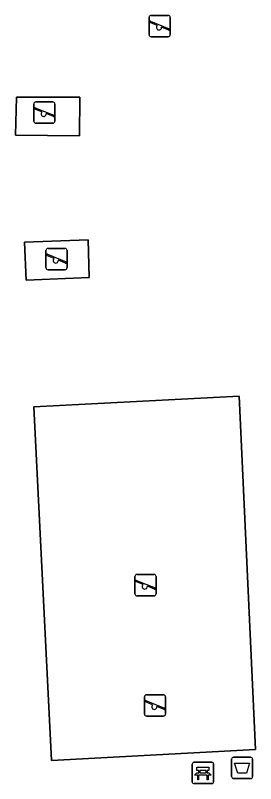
# Model space of a CAD drawing. Extents: x 158086 to 159499, y 382904 to 383981.
# Drawn here: x 158688.68 to 158699.95, y 383441.47 to 383477.45 of the extents above; entities that cross this region are included whole.
import ezdxf

# ---------------------------------------------------------------- set-up
doc = ezdxf.new("R2010")
doc.units = 0
for name, color, linetype in [('IMGEO_Afvalbak', 7, 'Continuous'), ('IMGEO_Bank', 7, 'Continuous'), ('IMGEO_Groenvoorziening', 7, 'Continuous'), ('IMGEO_Speelvoorziening', 7, 'Continuous'), ('IMGEO_Terreindeel_gesloten', 7, 'Continuous'), ('IMGEO_Terreindeel_zand', 7, 'Continuous')]:
    doc.layers.add(name, color=color, linetype=linetype)

msp = doc.modelspace()

# ---------------------------------------------------------------- linework, layer by layer
at = {"layer": 'IMGEO_Afvalbak'}
for p, q in [((158698.813, 383441.811), (158698.813, 383442.611)), ((158698.813, 383442.611), (158698.813, 383441.811)), ((158698.913, 383442.711), (158699.703, 383442.711)), ((158699.703, 383442.711), (158698.913, 383442.711)), ((158699.803, 383442.611), (158699.803, 383441.811)), ((158699.803, 383441.811), (158699.803, 383442.611)), ((158699.703, 383441.711), (158698.913, 383441.711)), ((158698.913, 383441.711), (158699.703, 383441.711))]:
    msp.add_line(p, q, dxfattribs=at)
msp.add_lwpolyline([(158698.956, 383442.425), (158699.66, 383442.425), (158699.511, 383441.955), (158699.105, 383441.955), (158698.956, 383442.425)], dxfattribs=at)
for centre, start, end in [((158698.913, 383442.611), 90, 180), ((158698.913, 383442.611), 90, 180), ((158699.703, 383442.611), 0, 90), ((158699.703, 383442.611), 360, 90), ((158698.913, 383441.811), 180, 270), ((158698.913, 383441.811), 180, 270), ((158699.703, 383441.811), 270, 0), ((158699.703, 383441.811), 270, 0)]:
    msp.add_arc(centre, 0.1, start, end, dxfattribs=at)
at = {"layer": 'IMGEO_Bank'}
for p, q in [((158696.974, 383441.547), (158696.974, 383442.388)), ((158696.974, 383442.388), (158696.974, 383441.547)), ((158697.049, 383442.472), (158697.89, 383442.472)), ((158697.89, 383442.472), (158697.049, 383442.472)), ((158697.974, 383442.397), (158697.974, 383441.556)), ((158697.974, 383441.556), (158697.974, 383442.397)), ((158697.283, 383441.978), (158697.283, 383442.084)), ((158697.327, 383442.084), (158697.327, 383441.978)), ((158697.615, 383442.09), (158697.333, 383442.09)), ((158697.333, 383441.972), (158697.615, 383441.972)), ((158697.621, 383441.978), (158697.621, 383442.084)), ((158697.665, 383442.084), (158697.665, 383441.978)), ((158697.671, 383441.87), (158697.278, 383441.87)), ((158697.899, 383441.472), (158697.058, 383441.472)), ((158697.058, 383441.472), (158697.899, 383441.472))]:
    msp.add_line(p, q, dxfattribs=at)
for points in [[(158697.277, 383442.09), (158697.191, 383442.09), (158697.191, 383442.251), (158697.754, 383442.251), (158697.754, 383442.09), (158697.671, 383442.09)], [(158697.221, 383441.87), (158697.079, 383441.87), (158697.191, 383441.972), (158697.277, 383441.972)], [(158697.671, 383441.972), (158697.754, 383441.972), (158697.866, 383441.87), (158697.727, 383441.87)], [(158697.271, 383441.863), (158697.271, 383441.656), (158697.228, 383441.656), (158697.228, 383441.863)], [(158697.721, 383441.863), (158697.721, 383441.656), (158697.677, 383441.656), (158697.677, 383441.863)]]:
    msp.add_lwpolyline(points, dxfattribs=at)
for centre, radius, start, end in [((158697.052, 383442.394), 0.0779, 92.4484, 184.2845), ((158697.052, 383442.394), 0.0779, 92.4484, 184.2845), ((158697.896, 383442.394), 0.0779, 2.4484, 94.2845), ((158697.896, 383442.394), 0.0779, 2.4484, 94.2845), ((158697.276, 383442.083), 0.00671, 2.8957, 87.1043), ((158697.276, 383441.979), 0.00671, 272.8957, 357.1043), ((158697.333, 383442.083), 0.00671, 92.8957, 177.1043), ((158697.333, 383441.979), 0.00671, 182.8957, 267.1043), ((158697.615, 383442.083), 0.00671, 2.8957, 87.1043), ((158697.615, 383441.979), 0.00671, 272.8957, 357.1043), ((158697.672, 383442.083), 0.00671, 92.8957, 177.1043), ((158697.672, 383441.979), 0.00671, 182.8957, 267.1043), ((158697.052, 383441.55), 0.0779, 182.4484, 274.2845), ((158697.052, 383441.55), 0.0779, 182.4484, 274.2845), ((158697.221, 383441.863), 0.00671, 2.8957, 87.1043), ((158697.278, 383441.863), 0.00671, 92.8957, 177.1043), ((158697.67, 383441.863), 0.00671, 2.8957, 87.1043), ((158697.727, 383441.863), 0.00671, 92.8957, 177.1043), ((158697.896, 383441.55), 0.0779, 272.4484, 4.2845), ((158697.896, 383441.55), 0.0779, 272.4484, 4.2845)]:
    msp.add_arc(centre, radius, start, end, dxfattribs=at)
at = {"layer": 'IMGEO_Groenvoorziening'}
for points in [[(158688.676, 383471.842), (158688.723, 383473.627), (158691.695, 383473.615), (158691.681, 383471.808)], [(158692.145, 383465.178), (158689.188, 383465.054), (158689.109, 383466.827), (158692.098, 383466.941)], [(158699.945, 383443.066), (158690.371, 383442.559), (158689.544, 383459.118), (158699.177, 383459.623)]]:
    msp.add_lwpolyline(points, close=True, dxfattribs=at)
at = {"layer": 'IMGEO_Speelvoorziening'}
for p, q in [((158694.947, 383476.552), (158694.947, 383477.352)), ((158694.947, 383477.352), (158694.947, 383476.552)), ((158695.016, 383477.177), (158695.892, 383476.824)), ((158695.047, 383477.452), (158695.837, 383477.452)), ((158695.837, 383477.452), (158695.047, 383477.452)), ((158695.937, 383477.352), (158695.937, 383476.552)), ((158695.937, 383476.552), (158695.937, 383477.352)), ((158695.33, 383476.98), (158694.991, 383477.117)), ((158695.868, 383476.764), (158695.528, 383476.901)), ((158695.837, 383476.452), (158695.047, 383476.452)), ((158695.047, 383476.452), (158695.837, 383476.452)), ((158689.542, 383472.499), (158689.542, 383473.299)), ((158689.542, 383473.299), (158689.542, 383472.499)), ((158689.642, 383473.399), (158690.432, 383473.399)), ((158690.432, 383473.399), (158689.642, 383473.399)), ((158690.532, 383473.299), (158690.532, 383472.499)), ((158690.532, 383472.499), (158690.532, 383473.299)), ((158689.925, 383472.927), (158689.586, 383473.064)), ((158689.611, 383473.124), (158690.487, 383472.771)), ((158690.463, 383472.711), (158690.123, 383472.848)), ((158690.432, 383472.399), (158689.642, 383472.399)), ((158689.642, 383472.399), (158690.432, 383472.399)), ((158690.111, 383465.636), (158690.111, 383466.436)), ((158690.111, 383466.436), (158690.111, 383465.636)), ((158690.211, 383466.536), (158691.001, 383466.536)), ((158691.001, 383466.536), (158690.211, 383466.536)), ((158691.101, 383466.436), (158691.101, 383465.636)), ((158691.101, 383465.636), (158691.101, 383466.436)), ((158690.494, 383466.064), (158690.155, 383466.201)), ((158690.18, 383466.261), (158691.056, 383465.908)), ((158691.032, 383465.848), (158690.692, 383465.985)), ((158691.001, 383465.536), (158690.211, 383465.536)), ((158690.211, 383465.536), (158691.001, 383465.536)), ((158694.385, 383451.267), (158695.175, 383451.267)), ((158695.175, 383451.267), (158694.385, 383451.267)), ((158694.285, 383450.367), (158694.285, 383451.167)), ((158694.285, 383451.167), (158694.285, 383450.367)), ((158694.668, 383450.795), (158694.329, 383450.932)), ((158694.354, 383450.992), (158695.23, 383450.639)), ((158695.275, 383451.167), (158695.275, 383450.367)), ((158695.275, 383450.367), (158695.275, 383451.167)), ((158695.206, 383450.579), (158694.866, 383450.716)), ((158695.175, 383450.267), (158694.385, 383450.267)), ((158694.385, 383450.267), (158695.175, 383450.267)), ((158694.732, 383444.733), (158694.732, 383445.533)), ((158694.732, 383445.533), (158694.732, 383444.733)), ((158694.832, 383445.633), (158695.622, 383445.633)), ((158695.622, 383445.633), (158694.832, 383445.633)), ((158695.722, 383445.533), (158695.722, 383444.733)), ((158695.722, 383444.733), (158695.722, 383445.533)), ((158695.115, 383445.161), (158694.776, 383445.298)), ((158694.801, 383445.358), (158695.677, 383445.005)), ((158695.653, 383444.945), (158695.313, 383445.082)), ((158695.622, 383444.633), (158694.832, 383444.633)), ((158694.832, 383444.633), (158695.622, 383444.633))]:
    msp.add_line(p, q, dxfattribs=at)
for centre, radius, start, end in [((158695.047, 383477.352), 0.1, 90, 180), ((158695.047, 383477.352), 0.1, 90, 180), ((158695.004, 383477.147), 0.0327, 68.078, 248.078), ((158695.837, 383477.352), 0.1, 0, 90), ((158695.837, 383477.352), 0.1, 360, 90), ((158695.409, 383476.89), 0.12, 130.9928, 5.1632), ((158695.88, 383476.794), 0.0327, 248.078, 68.078), ((158695.047, 383476.552), 0.1, 180, 270), ((158695.047, 383476.552), 0.1, 180, 270), ((158695.837, 383476.552), 0.1, 270, 0), ((158695.837, 383476.552), 0.1, 270, 0), ((158689.642, 383473.299), 0.1, 90, 180), ((158689.642, 383473.299), 0.1, 90, 180), ((158690.432, 383473.299), 0.1, 0, 90), ((158690.432, 383473.299), 0.1, 360, 90), ((158689.599, 383473.094), 0.0327, 68.078, 248.078), ((158690.004, 383472.837), 0.12, 130.9928, 5.1632), ((158689.642, 383472.499), 0.1, 180, 270), ((158689.642, 383472.499), 0.1, 180, 270), ((158690.432, 383472.499), 0.1, 270, 0), ((158690.432, 383472.499), 0.1, 270, 0), ((158690.475, 383472.741), 0.0327, 248.078, 68.078), ((158690.211, 383466.436), 0.1, 90, 180), ((158690.211, 383466.436), 0.1, 90, 180), ((158691.001, 383466.436), 0.1, 0, 90), ((158691.001, 383466.436), 0.1, 360, 90), ((158690.168, 383466.231), 0.0327, 68.078, 248.078), ((158690.573, 383465.974), 0.12, 130.9928, 5.1632), ((158690.211, 383465.636), 0.1, 180, 270), ((158690.211, 383465.636), 0.1, 180, 270), ((158691.001, 383465.636), 0.1, 270, 0), ((158691.001, 383465.636), 0.1, 270, 0), ((158691.044, 383465.878), 0.0327, 248.078, 68.078), ((158694.385, 383451.167), 0.1, 90, 180), ((158694.385, 383451.167), 0.1, 90, 180), ((158695.175, 383451.167), 0.1, 0, 90), ((158695.175, 383451.167), 0.1, 360, 90), ((158694.342, 383450.962), 0.0327, 68.078, 248.078), ((158694.747, 383450.705), 0.12, 130.9928, 5.1632), ((158695.218, 383450.609), 0.0327, 248.078, 68.078), ((158694.385, 383450.367), 0.1, 180, 270), ((158694.385, 383450.367), 0.1, 180, 270), ((158695.175, 383450.367), 0.1, 270, 0), ((158695.175, 383450.367), 0.1, 270, 0), ((158694.832, 383445.533), 0.1, 90, 180), ((158694.832, 383445.533), 0.1, 90, 180), ((158695.622, 383445.533), 0.1, 0, 90), ((158695.622, 383445.533), 0.1, 360, 90), ((158694.789, 383445.328), 0.0327, 68.078, 248.078), ((158695.194, 383445.071), 0.12, 130.9928, 5.1632), ((158695.665, 383444.975), 0.0327, 248.078, 68.078), ((158694.832, 383444.733), 0.1, 180, 270), ((158694.832, 383444.733), 0.1, 180, 270), ((158695.622, 383444.733), 0.1, 270, 0), ((158695.622, 383444.733), 0.1, 270, 0)]:
    msp.add_arc(centre, radius, start, end, dxfattribs=at)
at = {"layer": 'IMGEO_Terreindeel_gesloten'}
for points in [[(158691.695, 383473.615), (158688.723, 383473.627), (158688.676, 383471.842), (158691.681, 383471.808)], [(158692.098, 383466.941), (158689.109, 383466.827), (158689.188, 383465.054), (158692.145, 383465.178)]]:
    msp.add_lwpolyline(points, close=True, dxfattribs=at)
at = {"layer": 'IMGEO_Terreindeel_zand'}
msp.add_lwpolyline([(158699.945, 383443.066), (158699.177, 383459.623), (158689.544, 383459.118), (158690.371, 383442.559)], close=True, dxfattribs=at)

doc.saveas('drawing.dxf')
